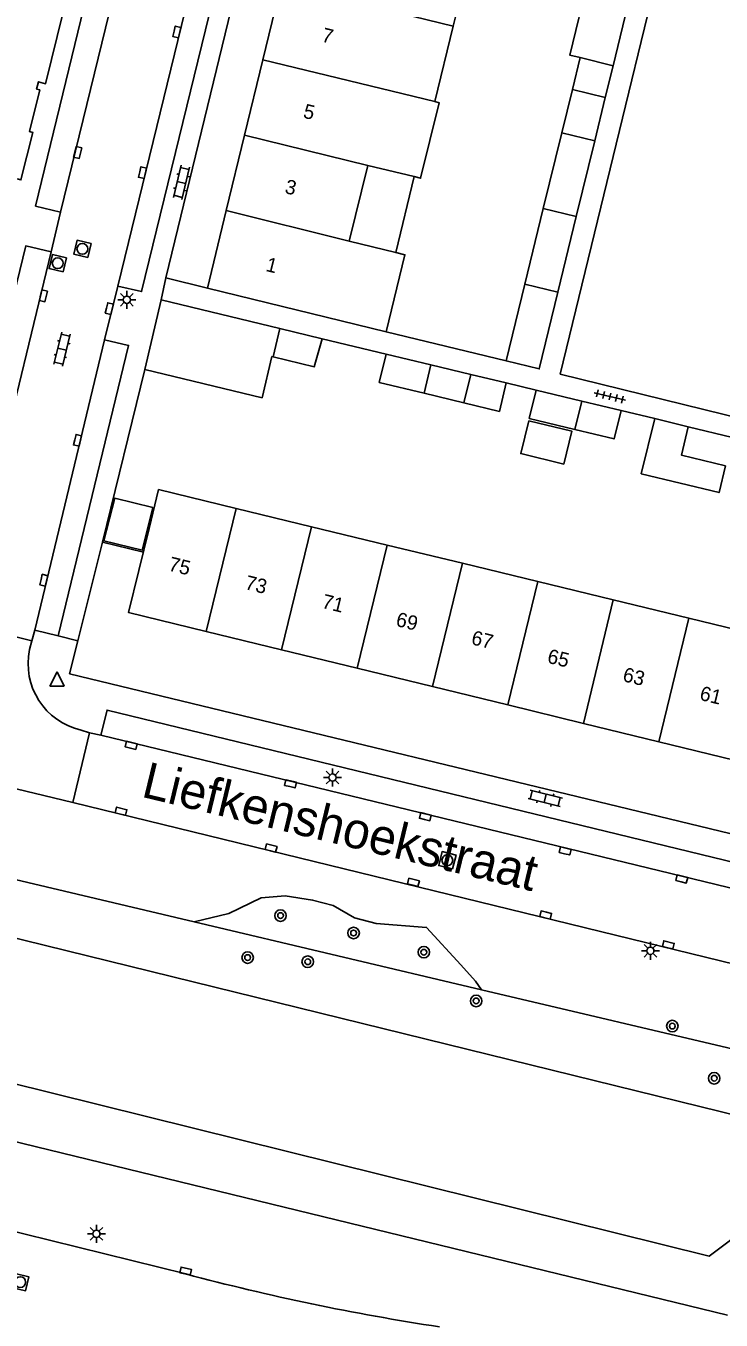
# Model space of a CAD drawing. Extents: x 128000 to 131008, y 398996 to 402500.
# Drawn here: x 128422.5 to 128470.8, y 399644.1 to 399734.2 of the extents above; entities that cross this region are included whole.
import ezdxf

# ---------------------------------------------------------------- set-up
doc = ezdxf.new("R2010")
doc.units = 0
for name, color, linetype in [('gg-afsc-erfafscheiding', 7, 'Continuous'), ('gg-anno-huisnummerreeks BGT', 7, 'Continuous'), ('gg-anno-openbare ruimte label', 7, 'Continuous'), ('gg-bbg-bijgebouw', 7, 'Continuous'), ('gg-bbg-gedigitaliseerde bebouwing', 7, 'Continuous'), ('gg-bbg-gedigitaliseerde bijgebouw', 7, 'Continuous'), ('gg-bbg-hoofdgebouw', 7, 'Continuous'), ('gg-bbg-luifel en loopbrug', 7, 'Continuous'), ('gg-bbg-tussenscheiding', 7, 'Continuous'), ('gg-knt-BGT kruinlijn', 7, 'Continuous'), ('gg-knt-verharding', 7, 'Continuous'), ('gg-knt-verharding nz', 7, 'Continuous'), ('gg-kntw-beschoeiing', 7, 'Continuous'), ('gt-grn-groengrens', 7, 'Continuous'), ('gt-grn-weggrens', 7, 'Continuous'), ('gt-symb-boom', 7, 'Continuous'), ('gt-symb-klinker verharding', 7, 'Continuous'), ('gt-symb-kolk', 7, 'Continuous'), ('gt-symb-lichtmast', 7, 'Continuous'), ('gt-symb-rioolschacht', 7, 'Continuous'), ('gt-symb-tegel verharding', 7, 'Continuous'), ('gt-symb-waterafsluiter', 7, 'Continuous')]:
    doc.layers.add(name, color=color, linetype=linetype)

# ---------------------------------------------------------------- blocks, each defined once
blk = doc.blocks.new('gt0-TEG1')
at = {"layer": 'gt-symb-tegel verharding'}
for p, q in [((-1.125, 0), (1.125, 0)), ((-0.9, -0.25), (-0.9, 0.25)), ((-0.45, -0.25), (-0.45, 0.25)), ((0, -0.25), (0, 0.25)), ((0.45, -0.25), (0.45, 0.25)), ((0.9, -0.25), (0.9, 0.25))]:
    blk.add_line(p, q, dxfattribs=at)
blk = doc.blocks.new('gt0-KOLK')
at = {"layer": 'gt-symb-kolk'}
blk.add_lwpolyline([(0, 0), (0.375, 0), (0.375, 0.4), (-0.375, 0.4), (-0.375, 0), (0, 0)], dxfattribs=at)
blk = doc.blocks.new('gt0-LMAST')
at = {"layer": 'gt-symb-lichtmast'}
for p, q in [((-0.182, 0.173), (-0.447, 0.438)), ((-0.005, 0.246), (-0.005, 0.621)), ((0.172, 0.173), (0.437, 0.438)), ((-0.255, -0.004), (-0.63, -0.004)), ((-0.182, -0.181), (-0.447, -0.446)), ((-0.005, -0.254), (-0.005, -0.629)), ((0.437, -0.446), (0.172, -0.181)), ((0.245, -0.004), (0.62, -0.004))]:
    blk.add_line(p, q, dxfattribs=at)
blk.add_circle((-0.005, -0.004), 0.25, dxfattribs=at)
blk = doc.blocks.new('gt0-KL1')
at = {"layer": 'gt-symb-klinker verharding'}
for p, q in [((-1.15, 0.3), (1.15, 0.3)), ((-1, -0.3), (-1, 0.3)), ((-0.5, 0.3), (-0.5, 0.45)), ((0, -0.3), (0, 0.3)), ((0.5, 0.3), (0.5, 0.45)), ((1, -0.3), (1, 0.3)), ((-1.15, -0.3), (1.15, -0.3)), ((-0.5, -0.45), (-0.5, -0.3)), ((0.5, -0.45), (0.5, -0.3))]:
    blk.add_line(p, q, dxfattribs=at)
blk = doc.blocks.new('gt0-RS')
at = {"layer": 'gt-symb-rioolschacht'}
blk.add_lwpolyline([(-0.5, -0.5), (0.5, -0.5), (0.5, 0.5), (-0.5, 0.5)], close=True, dxfattribs=at)
blk.add_circle((0, 0), 0.375, dxfattribs=at)
blk = doc.blocks.new('gt0-WAFSL')
at = {"layer": 'gt-symb-waterafsluiter'}
for p, q in [((-0.5, -0.333), (0, 0.667)), ((0, 0.667), (0.5, -0.333)), ((0.5, -0.333), (-0.5, -0.333))]:
    blk.add_line(p, q, dxfattribs=at)
blk = doc.blocks.new('gt0-BOOM')
at = {"layer": 'gt-symb-boom'}
for radius in [0.4, 0.2]:
    blk.add_circle((0, 0), radius, dxfattribs=at)

msp = doc.modelspace()

# ---------------------------------------------------------------- linework, layer by layer
at = {"layer": 'gg-afsc-erfafscheiding'}
for p, q in [((128447.54, 399712.91), (128455.879, 399710.882)), ((128443.085, 399712.425), (128447.531, 399711.355)), ((128430.736, 399710.269), (128427.808, 399698.266)), ((128455.89, 399709.344), (128457.965, 399708.845)), ((128463.873, 399707.424), (128466.214, 399706.861)), ((128427.808, 399698.266), (128430.644, 399697.578))]:
    msp.add_line(p, q, dxfattribs=at)
for points in [[(128470.044, 399752.748), (128459.644, 399709.965), (128475.385, 399706.08)], [(128425.056, 399735.143), (128423.842, 399730.168), (128423.342, 399730.304), (128423.216, 399729.782), (128423.441, 399729.733), (128422.725, 399726.83), (128422.956, 399726.766), (128422.13, 399723.477), (128421.855, 399723.538)]]:
    msp.add_lwpolyline(points, dxfattribs=at)
at = {"layer": 'gg-bbg-bijgebouw'}
for p, q in [((128430.736, 399710.269), (128431.889, 399715.13)), ((128431.889, 399715.13), (128440.145, 399713.135)), ((128440.145, 399713.135), (128443.085, 399712.425)), ((128438.902, 399708.307), (128430.736, 399710.269))]:
    msp.add_line(p, q, dxfattribs=at)
at = {"layer": 'gg-bbg-gedigitaliseerde bebouwing'}
for p, q in [((128453.473, 399739.416), (128452.194, 399734.161)), ((128452.194, 399734.161), (128450.918, 399728.918)), ((128444.972, 399719.206), (128446.26, 399724.483)), ((128446.26, 399724.483), (128449.482, 399723.699))]:
    msp.add_line(p, q, dxfattribs=at)
msp.add_lwpolyline([(128449.482, 399723.699), (128449.932, 399723.59), (128451.212, 399728.846), (128450.918, 399728.918)], dxfattribs=at)
at = {"layer": 'gg-bbg-gedigitaliseerde bijgebouw'}
for p, q in [((128464.597, 399736.694), (128463.316, 399731.422)), ((128461.028, 399731.98), (128463.316, 399731.422)), ((128459.755, 399726.76), (128460.486, 399729.755)), ((128460.486, 399729.755), (128462.774, 399729.196)), ((128462.774, 399729.196), (128462.046, 399726.201)), ((128459.755, 399726.76), (128458.466, 399721.478)), ((128462.046, 399726.201), (128460.762, 399720.918)), ((128458.466, 399721.478), (128457.183, 399716.225)), ((128460.762, 399720.918), (128459.485, 399715.663)), ((128457.183, 399716.225), (128455.879, 399710.882)), ((128447.531, 399711.355), (128450.652, 399710.605)), ((128450.652, 399710.605), (128453.42, 399709.938)), ((128452.939, 399707.967), (128453.42, 399709.938)), ((128450.172, 399708.633), (128452.939, 399707.967)), ((128461.139, 399708.082), (128457.965, 399708.845)), ((128463.873, 399707.424), (128461.139, 399708.082)), ((128471.624, 399705.559), (128468.555, 399706.297))]:
    msp.add_line(p, q, dxfattribs=at)
for points in [[(128461.592, 399737.427), (128460.305, 399732.156), (128461.028, 399731.98)], [(128459.485, 399715.663), (128458.187, 399710.32), (128455.879, 399710.882)], [(128439.663, 399711.161), (128442.527, 399710.472), (128443.085, 399712.425)], [(128439.663, 399711.161), (128439.592, 399711.178), (128438.902, 399708.307)], [(128447.531, 399711.355), (128447.05, 399709.384), (128450.172, 399708.633)], [(128457.965, 399708.845), (128457.483, 399706.874), (128460.659, 399706.109)], [(128460.659, 399706.109), (128463.393, 399705.452), (128463.873, 399707.424)], [(128457.457, 399706.719), (128460.443, 399705.994), (128459.886, 399703.699), (128456.9, 399704.424), (128457.457, 399706.719)], [(128471.147, 399703.586), (128468.074, 399704.326), (128468.555, 399706.297)], [(128427.903, 399698.347), (128430.569, 399697.7), (128431.292, 399700.675), (128428.648, 399701.317), (128427.903, 399698.347)]]:
    msp.add_lwpolyline(points, dxfattribs=at)
at = {"layer": 'gg-bbg-hoofdgebouw'}
for p, q in [((128440.247, 399737.103), (128438.965, 399731.836)), ((128438.965, 399731.836), (128437.689, 399726.589)), ((128437.689, 399726.589), (128436.412, 399721.342)), ((128436.412, 399721.342), (128435.098, 399715.94)), ((128448.196, 399718.421), (128444.972, 399719.206)), ((128435.098, 399715.94), (128447.54, 399712.91)), ((128437.095, 399700.612), (128442.351, 399699.338)), ((128442.351, 399699.338), (128447.597, 399698.067)), ((128447.597, 399698.067), (128452.843, 399696.795)), ((128452.843, 399696.795), (128458.089, 399695.524)), ((128458.089, 399695.524), (128463.335, 399694.253)), ((128463.335, 399694.253), (128468.582, 399692.981)), ((128468.582, 399692.981), (128473.828, 399691.709)), ((128440.259, 399690.769), (128435.01, 399692.048)), ((128445.507, 399689.491), (128440.259, 399690.769)), ((128450.756, 399688.213), (128445.507, 399689.491)), ((128456.004, 399686.935), (128450.756, 399688.213)), ((128461.253, 399685.657), (128456.004, 399686.935)), ((128466.502, 399684.379), (128461.253, 399685.657)), ((128471.75, 399683.101), (128466.502, 399684.379))]:
    msp.add_line(p, q, dxfattribs=at)
for points in [[(128447.54, 399712.91), (128448.844, 399718.263), (128448.196, 399718.421)], [(128431.04, 399699.206), (128431.7, 399701.92), (128437.095, 399700.612)], [(128435.01, 399692.048), (128429.62, 399693.36), (128431.04, 399699.206)]]:
    msp.add_lwpolyline(points, dxfattribs=at)
at = {"layer": 'gg-bbg-luifel en loopbrug'}
for p, q in [((128460.486, 399729.755), (128461.028, 399731.98)), ((128462.774, 399729.196), (128463.316, 399731.422)), ((128449.482, 399723.699), (128448.196, 399718.421)), ((128453.42, 399709.938), (128455.89, 399709.344)), ((128466.214, 399706.861), (128468.555, 399706.297))]:
    msp.add_line(p, q, dxfattribs=at)
for points in [[(128452.939, 399707.967), (128455.41, 399707.367), (128455.89, 399709.344)], [(128466.214, 399706.861), (128465.283, 399703.025), (128470.692, 399701.712), (128471.147, 399703.586)]]:
    msp.add_lwpolyline(points, dxfattribs=at)
at = {"layer": 'gg-bbg-tussenscheiding'}
for p, q in [((128440.247, 399737.103), (128452.194, 399734.161)), ((128438.965, 399731.836), (128450.918, 399728.918)), ((128437.689, 399726.589), (128446.26, 399724.483)), ((128462.046, 399726.201), (128459.755, 399726.76)), ((128436.412, 399721.342), (128444.972, 399719.206)), ((128460.762, 399720.918), (128458.466, 399721.478)), ((128459.485, 399715.663), (128457.183, 399716.225)), ((128439.663, 399711.161), (128440.145, 399713.135)), ((128450.172, 399708.633), (128450.652, 399710.605)), ((128460.659, 399706.109), (128461.139, 399708.082)), ((128435.01, 399692.048), (128437.095, 399700.612)), ((128440.259, 399690.769), (128442.351, 399699.338)), ((128445.507, 399689.491), (128447.597, 399698.067)), ((128450.756, 399688.213), (128452.843, 399696.795)), ((128456.004, 399686.935), (128458.089, 399695.524)), ((128461.253, 399685.657), (128463.335, 399694.253)), ((128466.502, 399684.379), (128468.582, 399692.981))]:
    msp.add_line(p, q, dxfattribs=at)
at = {"layer": 'gg-knt-BGT kruinlijn'}
for p, q in [((128434.176, 399671.849), (128397.72, 399680.471)), ((128343.059, 399675.711), (128471.29, 399644.48)), ((128454.16, 399667.123), (128434.176, 399671.849)), ((128475.101, 399662.17), (128454.16, 399667.123))]:
    msp.add_line(p, q, dxfattribs=at)
at = {"layer": 'gg-knt-verharding'}
for p, q in [((128432.212, 399716.668), (128441.964, 399756.774)), ((128424.222, 399718.462), (128424.889, 399721.221)), ((128431.889, 399715.13), (128432.212, 399716.668)), ((128432.212, 399716.668), (128435.098, 399715.94)), ((128427.949, 399712.335), (128428.87, 399716.075)), ((128427.808, 399698.266), (128426.085, 399691.395)), ((128422.892, 399691.395), (128417.929, 399692.609)), ((128422.892, 399691.395), (128423.096, 399692.15)), ((128424.717, 399691.738), (128423.096, 399692.15)), ((128422.727, 399690.785), (128422.892, 399691.395)), ((128426.085, 399691.395), (128425.51, 399689.102)), ((128478.952, 399676.176), (128425.51, 399689.102)), ((128425.741, 399680.142), (128426.898, 399685.002)), ((128426.898, 399685.002), (128426.328, 399685.182)), ((128427.694, 399684.84), (128426.898, 399685.002)), ((128410.413, 399683.866), (128425.741, 399680.142)), ((128425.741, 399680.142), (128479.598, 399666.983)), ((128433.59, 399647.34), (128413.26, 399652.362))]:
    msp.add_line(p, q, dxfattribs=at)
for points in [[(128424.889, 399721.221), (128423.148, 399721.655), (128429.246, 399746.738), (128430.985, 399746.296)], [(128428.87, 399716.075), (128430.52, 399715.7), (128437.587, 399744.656), (128435.95, 399745.075)], [(128424.222, 399718.462), (128422.46, 399718.883), (128416.335, 399693.809)], [(128427.949, 399712.335), (128429.613, 399711.96), (128424.717, 399691.738)], [(128427.694, 399684.84), (128428.118, 399686.582), (128478.505, 399674.326)]]:
    msp.add_lwpolyline(points, dxfattribs=at)
for centre, radius, start, end in [((128427.369, 399689.81), 4.744, 168.1394, 257.31761), ((128476.122, 399807.191), 165.412, 255.10024, 261.34736)]:
    msp.add_arc(centre, radius, start, end, dxfattribs=at)
at = {"layer": 'gg-knt-verharding nz'}
for p, q in [((128430.985, 399746.296), (128424.889, 399721.221)), ((128435.95, 399745.075), (128428.87, 399716.075)), ((128424.222, 399718.462), (128418.137, 399693.333)), ((128423.096, 399692.15), (128427.949, 399712.335)), ((128427.694, 399684.84), (128478.096, 399672.593))]:
    msp.add_line(p, q, dxfattribs=at)
at = {"layer": 'gg-kntw-beschoeiing'}
for points in [[(128345.891, 399686.328), (128346.12, 399687.4), (128348.9, 399688.65), (128472.27, 399658.28), (128473.74, 399655.14), (128473.626, 399654.6)], [(128472.846, 399650.898), (128472.8, 399650.69), (128470, 399648.59), (128346.1, 399679.33), (128344.72, 399681.63), (128344.951, 399682.582)]]:
    msp.add_lwpolyline(points, dxfattribs=at)
at = {"layer": 'gt-grn-groengrens'}
msp.add_lwpolyline([(128454.16, 399667.123), (128453.751, 399667.705), (128452.732, 399668.852), (128450.346, 399671.456), (128446.829, 399671.74), (128445.343, 399672.123), (128443.856, 399672.972), (128442.412, 399673.354), (128440.502, 399673.652), (128438.845, 399673.524), (128436.595, 399672.42), (128434.176, 399671.849)], dxfattribs=at)
at = {"layer": 'gt-grn-weggrens'}
msp.add_line((128424.717, 399691.738), (128426.085, 399691.395), dxfattribs=at)

# ---------------------------------------------------------------- block references
at = {"layer": 'gt-symb-boom'}
for p in [(128440.187, 399672.277), (128445.269, 399671.069), (128437.898, 399669.357), (128442.078, 399669.069), (128450.157, 399669.73), (128453.794, 399666.34), (128467.442, 399664.591), (128470.356, 399660.958)]:
    msp.add_blockref('gt0-BOOM', p, dxfattribs=at)
at = {"layer": 'gt-symb-klinker verharding'}
for p, rotation in [((128433.291, 399723.301), 76.40843956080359), ((128424.987, 399711.695), 76.40843956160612), ((128458.603, 399680.435), 166.2835306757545)]:
    msp.add_blockref('gt0-KL1', p, dxfattribs=dict(at, rotation=rotation))
at = {"layer": 'gt-symb-kolk'}
for p, rotation in [((128432.779, 399733.817), -103.70288996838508), ((128425.882, 399725.425), -103.70288996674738), ((128430.39, 399724.026), -103.70288996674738), ((128423.497, 399715.451), -103.70288996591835), ((128428.078, 399714.555), -103.70288996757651), ((128425.872, 399705.393), -103.70288996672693), ((128423.524, 399695.663), -103.70288996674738), ((128429.749, 399683.931), -13.702889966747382), ((128440.834, 399681.254), -13.702889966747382), ((128429.046, 399679.347), -13.702889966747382), ((128450.211, 399678.965), -13.702889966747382), ((128439.483, 399676.784), -13.702889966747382), ((128459.943, 399676.588), -13.647238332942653), ((128449.384, 399674.396), -13.702889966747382), ((128468.051, 399674.635), -13.702889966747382), ((128458.679, 399672.518), 166.2971100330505), ((128467.115, 399670.047), -13.702889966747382), ((128433.538, 399647.341), -13.702889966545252)]:
    msp.add_blockref('gt0-KOLK', p, dxfattribs=dict(at, rotation=rotation))
at = {"layer": 'gt-symb-lichtmast'}
for p in [(128429.501, 399715.137), (128443.811, 399681.887), (128465.921, 399669.834), (128427.382, 399650.139)]:
    msp.add_blockref('gt0-LMAST', p, dxfattribs=at)
at = {"layer": 'gt-symb-rioolschacht'}
for p, rotation in [((128426.401, 399718.674), 76.40843956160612), ((128424.686, 399717.675), 76.40843956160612), ((128451.791, 399676.127), 76.40843956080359), ((128422.081, 399646.776), -13.8834180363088)]:
    msp.add_blockref('gt0-RS', p, dxfattribs=dict(at, rotation=rotation))
at = {"layer": 'gt-symb-tegel verharding', "rotation": -13.59156043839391}
msp.add_blockref('gt0-TEG1', (128463.099, 399708.401), dxfattribs=at)
at = {"layer": 'gt-symb-waterafsluiter'}
msp.add_blockref('gt0-WAFSL', (128424.645, 399688.583), dxfattribs=at)

# ---------------------------------------------------------------- texts
at = {"layer": 'gg-anno-huisnummerreeks BGT'}
for s, rotation, p in [('7', 346.4, (128442.992, 399733.11)), ('5', 346.4, (128441.704, 399727.815)), ('3', 346.4, (128440.427, 399722.567)), ('1', 346.4, (128439.108, 399717.144)), ('75', 346.3, (128432.336, 399696.301)), ('73', 346.3, (128437.655, 399695.006)), ('71', 346.3, (128443.008, 399693.702)), ('69', 346.3, (128448.152, 399692.449)), ('67', 346.3, (128453.397, 399691.172)), ('65', 346.3, (128458.685, 399689.885)), ('63', 346.3, (128463.934, 399688.607)), ('61', 346.3, (128469.286, 399687.303))]:
    msp.add_text(s, height=1, rotation=rotation, dxfattribs=at).set_placement(p)
at = {"layer": 'gg-anno-openbare ruimte label'}
msp.add_text('Liefkenshoekstraat', height=2.5, rotation=346.4, dxfattribs=at).set_placement((128430.425, 399680.567))

doc.saveas('drawing.dxf')
